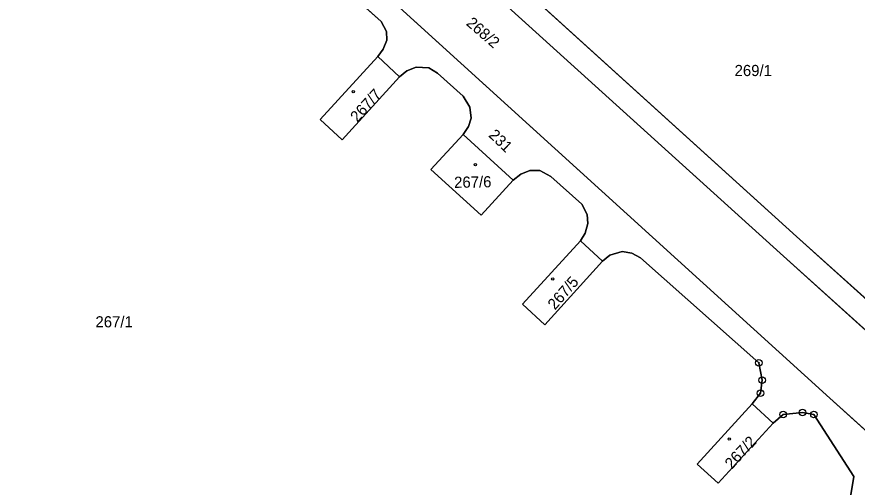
# Model space of a CAD drawing. Extents: x -689422 to -685210, y -987725 to -982160.
# Drawn here: x -685712.3 to -685584.3, y -986712.9 to -986641.1 of the extents above; entities that cross this region are included whole.
import ezdxf

# ---------------------------------------------------------------- set-up
doc = ezdxf.new("R2010")
doc.units = 0
for name, color, linetype in [('KN_Budovy', 7, 'Continuous'), ('KN_Hranice_parcel', 7, 'Continuous'), ('KN_Parcelni cisla', 7, 'Continuous'), ('KN_Polygon parcely', 7, 'Continuous'), ('KN_POZEMKY_OSTATNI PLOCHA', 7, 'Continuous'), ('KN_POZEMKY_ZASTAVENA PLOCHA', 7, 'Continuous'), ('KN_VYUZITI_17_ostatni plocha_ostatni komunikace', 7, 'Continuous'), ('KN_VYUZITI_23_ostatni plocha_manipulacni plocha', 7, 'Continuous'), ('KN_VYUZITI_26_ostatni plocha_jina plocha', 7, 'Continuous'), ('KN_Značky bodu BP', 7, 'Continuous'), ('KN_Značky budov', 7, 'Continuous')]:
    doc.layers.add(name, color=color, linetype=linetype)

msp = doc.modelspace()

# ---------------------------------------------------------------- linework, layer by layer
at = {"layer": 'KN_Budovy'}
for points in [[(-685657.35, -986647.21), (-685666.12, -986656.83), (-685662.78, -986659.9), (-685654.01, -986650.28)], [(-685644.34, -986659.1), (-685649.24, -986664.43), (-685641.58, -986671.41), (-685636.69, -986666.05)], [(-685626.47, -986675.31), (-685635.27, -986684.98), (-685631.9, -986688.1), (-685623.12, -986678.41)], [(-685605.48, -986712.29), (-685597.08, -986703.11), (-685600.28, -986700.18), (-685608.68, -986709.35)]]:
    msp.add_lwpolyline(points, close=True, dxfattribs=at)
at = {"layer": 'KN_Hranice_parcel'}
for p, q in [((-685657.35, -986647.21), (-685654.01, -986650.28)), ((-685644.34, -986659.1), (-685636.69, -986666.05)), ((-685626.47, -986675.31), (-685623.12, -986678.41)), ((-685600.28, -986700.18), (-685597.08, -986703.11))]:
    msp.add_line(p, q, dxfattribs=at)
for points in [[(-685685.47, -986595.53), (-685678.26, -986602.67), (-685658.26, -986620.82), (-685596.03, -986677.17), (-685570.4, -986700.37), (-685569.11, -986702.49), (-685569.13, -986703.94), (-685571.26, -986707.28), (-685574.01, -986709.32), (-685576.13, -986709.69), (-685577.92, -986708.87), (-685588.44, -986699.3), (-685623.2, -986667.73), (-685672.76, -986622.63), (-685688.24, -986608.57), (-685711.78, -986584.82)], [(-685589.43, -986626.56), (-685587.12, -986626.14), (-685585.15, -986626.14), (-685583.32, -986627.02), (-685569.98, -986639.11), (-685552.05, -986655.49), (-685539.49, -986666.96), (-685537.85, -986669.49), (-685537.5, -986672.45), (-685537.84, -986674.43), (-685538.68, -986676.24), (-685552.85, -986691.68), (-685555.9, -986694.26), (-685558.55, -986695.66), (-685562.65, -986696.93), (-685565.63, -986696.87), (-685570.23, -986694.89), (-685573.52, -986692.68), (-685593.54, -986674.63), (-685653.54, -986620.21), (-685654.88, -986617.53), (-685654.76, -986616.61), (-685653.81, -986614.64), (-685648.2, -986608.52)], [(-685674.72, -986631.37), (-685673.52, -986630.58), (-685672.13, -986630.13), (-685670.59, -986630.07), (-685669.22, -986630.68), (-685656.84, -986641.86), (-685655.99, -986643.4), (-685655.96, -986644.71), (-685656.53, -986646.07), (-685657.35, -986647.21)], [(-685654.01, -986650.28), (-685662.78, -986659.9), (-685666.12, -986656.83), (-685657.35, -986647.21)], [(-685654.01, -986650.28), (-685652.91, -986649.39), (-685651.49, -986648.8), (-685649.57, -986648.92), (-685648.22, -986649.76), (-685644.35, -986653.24), (-685643.29, -986654.91), (-685643.11, -986656.6), (-685643.51, -986657.89), (-685644.34, -986659.1)], [(-685636.69, -986666.05), (-685641.58, -986671.41), (-685649.24, -986664.43), (-685644.34, -986659.1)], [(-685636.69, -986666.05), (-685635.55, -986665.14), (-685634.17, -986664.56), (-685632.63, -986664.58), (-685630.99, -986665.49), (-685626.26, -986669.74), (-685625.43, -986671.3), (-685625.35, -986672.69), (-685625.72, -986674.16), (-685626.47, -986675.31)], [(-685623.12, -986678.41), (-685631.9, -986688.1), (-685635.27, -986684.98), (-685626.47, -986675.31)], [(-685623.12, -986678.41), (-685621.99, -986677.48), (-685620.11, -986676.93), (-685618.62, -986677.19), (-685617.31, -986677.92), (-685599.27, -986693.91), (-685598.77, -986696.56), (-685599.03, -986698.54), (-685600.28, -986700.18)], [(-685597.08, -986703.11), (-685605.48, -986712.29), (-685608.68, -986709.35), (-685600.28, -986700.18)], [(-685597.08, -986703.11), (-685595.56, -986701.81), (-685592.62, -986701.51), (-685590.88, -986701.81), (-685584.78, -986711.26), (-685586.01, -986718.59)]]:
    msp.add_lwpolyline(points, dxfattribs=at)
at = {"layer": 'KN_Polygon parcely'}
for points in [[(-685705.85, -986578.24), (-685711.78, -986584.82), (-685688.24, -986608.57), (-685672.76, -986622.63), (-685623.2, -986667.73), (-685588.44, -986699.3), (-685577.92, -986708.87), (-685576.13, -986709.69), (-685574.01, -986709.32), (-685571.26, -986707.28), (-685569.13, -986703.94), (-685569.11, -986702.49), (-685570.4, -986700.37), (-685596.03, -986677.17), (-685658.26, -986620.82), (-685678.26, -986602.67), (-685685.47, -986595.53), (-685685.85, -986595.94)], [(-685657.35, -986647.21), (-685666.12, -986656.83), (-685662.78, -986659.9), (-685654.01, -986650.28)], [(-685644.34, -986659.1), (-685649.24, -986664.43), (-685641.58, -986671.41), (-685636.69, -986666.05)], [(-685626.47, -986675.31), (-685635.27, -986684.98), (-685631.9, -986688.1), (-685623.12, -986678.41)], [(-685597.08, -986703.11), (-685600.28, -986700.18), (-685608.68, -986709.35), (-685605.48, -986712.29)]]:
    msp.add_lwpolyline(points, close=True, dxfattribs=at)
for points in [[(-685577.92, -986708.87), (-685588.44, -986699.3), (-685623.2, -986667.73), (-685672.76, -986622.63), (-685688.24, -986608.57), (-685711.78, -986584.82), (-685717.74, -986591.63)], [(-685573.52, -986692.68), (-685593.54, -986674.63), (-685653.54, -986620.21), (-685654.88, -986617.53), (-685654.76, -986616.61), (-685653.81, -986614.64), (-685648.2, -986608.52), (-685643.78, -986603.7), (-685641.15, -986602.43), (-685638.32, -986602.32), (-685643.28, -986597.84), (-685652.4, -986607.81), (-685655.78, -986609.87), (-685658.71, -986610.59), (-685661.68, -986610.49), (-685664.54, -986609.67), (-685667.05, -986608), (-685675.94, -986599.95), (-685682.9, -986592.81), (-685685.47, -986595.53), (-685678.26, -986602.67), (-685658.26, -986620.82), (-685596.03, -986677.17), (-685570.4, -986700.37)], [(-685653.54, -986620.21), (-685593.54, -986674.63), (-685573.52, -986692.68)], [(-685669.22, -986630.68), (-685656.84, -986641.86), (-685655.99, -986643.4), (-685655.96, -986644.71), (-685656.53, -986646.07), (-685657.35, -986647.21), (-685654.01, -986650.28), (-685652.91, -986649.39), (-685651.49, -986648.8), (-685649.57, -986648.92), (-685648.22, -986649.76), (-685644.35, -986653.24), (-685643.29, -986654.91), (-685643.11, -986656.6), (-685643.51, -986657.89), (-685644.34, -986659.1), (-685636.69, -986666.05), (-685635.55, -986665.14), (-685634.17, -986664.56), (-685632.63, -986664.58), (-685630.99, -986665.49), (-685626.26, -986669.74), (-685625.43, -986671.3), (-685625.35, -986672.69), (-685625.72, -986674.16), (-685626.47, -986675.31), (-685623.12, -986678.41), (-685621.99, -986677.48), (-685620.11, -986676.93), (-685618.62, -986677.19), (-685617.31, -986677.92), (-685599.27, -986693.91), (-685598.77, -986696.56), (-685599.03, -986698.54), (-685600.28, -986700.18), (-685597.08, -986703.11), (-685595.56, -986701.81), (-685592.62, -986701.51), (-685590.88, -986701.81), (-685584.78, -986711.26), (-685586.01, -986718.59)], [(-685586.01, -986718.59), (-685584.78, -986711.26), (-685590.88, -986701.81), (-685592.62, -986701.51), (-685595.56, -986701.81), (-685597.08, -986703.11), (-685605.48, -986712.29), (-685608.68, -986709.35), (-685600.28, -986700.18), (-685599.03, -986698.54), (-685598.77, -986696.56), (-685599.27, -986693.91), (-685617.31, -986677.92), (-685618.62, -986677.19), (-685620.11, -986676.93), (-685621.99, -986677.48), (-685623.12, -986678.41), (-685631.9, -986688.1), (-685635.27, -986684.98), (-685626.47, -986675.31), (-685625.72, -986674.16), (-685625.35, -986672.69), (-685625.43, -986671.3), (-685626.26, -986669.74), (-685630.99, -986665.49), (-685632.63, -986664.58), (-685634.17, -986664.56), (-685635.55, -986665.14), (-685636.69, -986666.05), (-685641.58, -986671.41), (-685649.24, -986664.43), (-685644.34, -986659.1), (-685643.51, -986657.89), (-685643.11, -986656.6), (-685643.29, -986654.91), (-685644.35, -986653.24), (-685648.22, -986649.76), (-685649.57, -986648.92), (-685651.49, -986648.8), (-685652.91, -986649.39), (-685654.01, -986650.28), (-685662.78, -986659.9), (-685666.12, -986656.83), (-685657.35, -986647.21), (-685656.53, -986646.07), (-685655.96, -986644.71), (-685655.99, -986643.4), (-685656.84, -986641.86), (-685669.22, -986630.68)]]:
    msp.add_lwpolyline(points, dxfattribs=at)
at = {"layer": 'KN_POZEMKY_OSTATNI PLOCHA'}
for p, q in [((-685593.54, -986674.63), (-685653.54, -986620.21)), ((-685653.54, -986620.21), (-685593.54, -986674.63)), ((-685658.26, -986620.82), (-685596.03, -986677.17)), ((-685596.03, -986677.17), (-685658.26, -986620.82)), ((-685623.2, -986667.73), (-685672.76, -986622.63)), ((-685672.76, -986622.63), (-685623.2, -986667.73)), ((-685656.84, -986641.86), (-685669.22, -986630.68)), ((-685669.22, -986630.68), (-685656.84, -986641.86)), ((-685655.99, -986643.4), (-685656.84, -986641.86)), ((-685656.84, -986641.86), (-685655.99, -986643.4)), ((-685655.96, -986644.71), (-685655.99, -986643.4)), ((-685655.99, -986643.4), (-685655.96, -986644.71)), ((-685656.53, -986646.07), (-685655.96, -986644.71)), ((-685655.96, -986644.71), (-685656.53, -986646.07)), ((-685657.35, -986647.21), (-685656.53, -986646.07)), ((-685656.53, -986646.07), (-685657.35, -986647.21)), ((-685657.35, -986647.21), (-685666.12, -986656.83)), ((-685654.01, -986650.28), (-685657.35, -986647.21)), ((-685652.91, -986649.39), (-685654.01, -986650.28)), ((-685654.01, -986650.28), (-685652.91, -986649.39)), ((-685651.49, -986648.8), (-685652.91, -986649.39)), ((-685652.91, -986649.39), (-685651.49, -986648.8)), ((-685649.57, -986648.92), (-685651.49, -986648.8)), ((-685651.49, -986648.8), (-685649.57, -986648.92)), ((-685648.22, -986649.76), (-685649.57, -986648.92)), ((-685649.57, -986648.92), (-685648.22, -986649.76)), ((-685662.78, -986659.9), (-685654.01, -986650.28)), ((-685644.35, -986653.24), (-685648.22, -986649.76)), ((-685648.22, -986649.76), (-685644.35, -986653.24)), ((-685643.29, -986654.91), (-685644.35, -986653.24)), ((-685644.35, -986653.24), (-685643.29, -986654.91)), ((-685643.11, -986656.6), (-685643.29, -986654.91)), ((-685643.29, -986654.91), (-685643.11, -986656.6)), ((-685666.12, -986656.83), (-685662.78, -986659.9)), ((-685643.51, -986657.89), (-685643.11, -986656.6)), ((-685643.11, -986656.6), (-685643.51, -986657.89)), ((-685644.34, -986659.1), (-685643.51, -986657.89)), ((-685643.51, -986657.89), (-685644.34, -986659.1)), ((-685644.34, -986659.1), (-685649.24, -986664.43)), ((-685636.69, -986666.05), (-685644.34, -986659.1)), ((-685649.24, -986664.43), (-685641.58, -986671.41)), ((-685634.17, -986664.56), (-685635.55, -986665.14)), ((-685635.55, -986665.14), (-685634.17, -986664.56)), ((-685632.63, -986664.58), (-685634.17, -986664.56)), ((-685634.17, -986664.56), (-685632.63, -986664.58)), ((-685630.99, -986665.49), (-685632.63, -986664.58)), ((-685632.63, -986664.58), (-685630.99, -986665.49)), ((-685641.58, -986671.41), (-685636.69, -986666.05)), ((-685635.55, -986665.14), (-685636.69, -986666.05)), ((-685636.69, -986666.05), (-685635.55, -986665.14)), ((-685626.26, -986669.74), (-685630.99, -986665.49)), ((-685630.99, -986665.49), (-685626.26, -986669.74)), ((-685588.44, -986699.3), (-685623.2, -986667.73)), ((-685623.2, -986667.73), (-685588.44, -986699.3)), ((-685625.43, -986671.3), (-685626.26, -986669.74)), ((-685626.26, -986669.74), (-685625.43, -986671.3)), ((-685625.35, -986672.69), (-685625.43, -986671.3)), ((-685625.43, -986671.3), (-685625.35, -986672.69)), ((-685625.72, -986674.16), (-685625.35, -986672.69)), ((-685625.35, -986672.69), (-685625.72, -986674.16)), ((-685626.47, -986675.31), (-685635.27, -986684.98)), ((-685626.47, -986675.31), (-685625.72, -986674.16)), ((-685625.72, -986674.16), (-685626.47, -986675.31)), ((-685623.12, -986678.41), (-685626.47, -986675.31)), ((-685573.52, -986692.68), (-685593.54, -986674.63)), ((-685593.54, -986674.63), (-685573.52, -986692.68)), ((-685621.99, -986677.48), (-685623.12, -986678.41)), ((-685623.12, -986678.41), (-685621.99, -986677.48)), ((-685620.11, -986676.93), (-685621.99, -986677.48)), ((-685621.99, -986677.48), (-685620.11, -986676.93)), ((-685618.62, -986677.19), (-685620.11, -986676.93)), ((-685620.11, -986676.93), (-685618.62, -986677.19)), ((-685617.31, -986677.92), (-685618.62, -986677.19)), ((-685618.62, -986677.19), (-685617.31, -986677.92)), ((-685596.03, -986677.17), (-685570.4, -986700.37)), ((-685570.4, -986700.37), (-685596.03, -986677.17)), ((-685631.9, -986688.1), (-685623.12, -986678.41)), ((-685599.27, -986693.91), (-685617.31, -986677.92)), ((-685617.31, -986677.92), (-685599.27, -986693.91)), ((-685635.27, -986684.98), (-685631.9, -986688.1)), ((-685598.77, -986696.56), (-685599.27, -986693.91)), ((-685599.27, -986693.91), (-685598.77, -986696.56)), ((-685599.03, -986698.54), (-685598.77, -986696.56)), ((-685598.77, -986696.56), (-685599.03, -986698.54)), ((-685600.28, -986700.18), (-685599.03, -986698.54)), ((-685599.03, -986698.54), (-685600.28, -986700.18)), ((-685577.92, -986708.87), (-685588.44, -986699.3)), ((-685588.44, -986699.3), (-685577.92, -986708.87)), ((-685600.28, -986700.18), (-685608.68, -986709.35)), ((-685597.08, -986703.11), (-685600.28, -986700.18)), ((-685595.56, -986701.81), (-685597.08, -986703.11)), ((-685597.08, -986703.11), (-685595.56, -986701.81)), ((-685592.62, -986701.51), (-685595.56, -986701.81)), ((-685595.56, -986701.81), (-685592.62, -986701.51)), ((-685590.88, -986701.81), (-685592.62, -986701.51)), ((-685592.62, -986701.51), (-685590.88, -986701.81)), ((-685584.78, -986711.26), (-685590.88, -986701.81)), ((-685590.88, -986701.81), (-685584.78, -986711.26)), ((-685605.48, -986712.29), (-685597.08, -986703.11)), ((-685608.68, -986709.35), (-685605.48, -986712.29)), ((-685586.01, -986718.59), (-685584.78, -986711.26)), ((-685584.78, -986711.26), (-685586.01, -986718.59))]:
    msp.add_line(p, q, dxfattribs=at)
at = {"layer": 'KN_POZEMKY_ZASTAVENA PLOCHA'}
for p, q in [((-685666.12, -986656.83), (-685657.35, -986647.21)), ((-685657.35, -986647.21), (-685654.01, -986650.28)), ((-685654.01, -986650.28), (-685662.78, -986659.9)), ((-685662.78, -986659.9), (-685666.12, -986656.83)), ((-685649.24, -986664.43), (-685644.34, -986659.1)), ((-685644.34, -986659.1), (-685636.69, -986666.05)), ((-685641.58, -986671.41), (-685649.24, -986664.43)), ((-685636.69, -986666.05), (-685641.58, -986671.41)), ((-685635.27, -986684.98), (-685626.47, -986675.31)), ((-685626.47, -986675.31), (-685623.12, -986678.41)), ((-685623.12, -986678.41), (-685631.9, -986688.1)), ((-685631.9, -986688.1), (-685635.27, -986684.98)), ((-685608.68, -986709.35), (-685600.28, -986700.18)), ((-685600.28, -986700.18), (-685597.08, -986703.11)), ((-685597.08, -986703.11), (-685605.48, -986712.29)), ((-685605.48, -986712.29), (-685608.68, -986709.35))]:
    msp.add_line(p, q, dxfattribs=at)
at = {"layer": 'KN_VYUZITI_17_ostatni plocha_ostatni komunikace'}
for p, q in [((-685653.54, -986620.21), (-685593.54, -986674.63)), ((-685596.03, -986677.17), (-685658.26, -986620.82)), ((-685672.76, -986622.63), (-685623.2, -986667.73)), ((-685656.84, -986641.86), (-685669.22, -986630.68)), ((-685655.99, -986643.4), (-685656.84, -986641.86)), ((-685655.96, -986644.71), (-685655.99, -986643.4)), ((-685656.53, -986646.07), (-685655.96, -986644.71)), ((-685657.35, -986647.21), (-685656.53, -986646.07)), ((-685654.01, -986650.28), (-685657.35, -986647.21)), ((-685652.91, -986649.39), (-685654.01, -986650.28)), ((-685651.49, -986648.8), (-685652.91, -986649.39)), ((-685649.57, -986648.92), (-685651.49, -986648.8)), ((-685648.22, -986649.76), (-685649.57, -986648.92)), ((-685644.35, -986653.24), (-685648.22, -986649.76)), ((-685643.29, -986654.91), (-685644.35, -986653.24)), ((-685643.11, -986656.6), (-685643.29, -986654.91)), ((-685643.51, -986657.89), (-685643.11, -986656.6)), ((-685644.34, -986659.1), (-685643.51, -986657.89)), ((-685636.69, -986666.05), (-685644.34, -986659.1)), ((-685634.17, -986664.56), (-685635.55, -986665.14)), ((-685632.63, -986664.58), (-685634.17, -986664.56)), ((-685630.99, -986665.49), (-685632.63, -986664.58)), ((-685635.55, -986665.14), (-685636.69, -986666.05)), ((-685626.26, -986669.74), (-685630.99, -986665.49)), ((-685623.2, -986667.73), (-685588.44, -986699.3)), ((-685625.43, -986671.3), (-685626.26, -986669.74)), ((-685625.35, -986672.69), (-685625.43, -986671.3)), ((-685625.72, -986674.16), (-685625.35, -986672.69)), ((-685626.47, -986675.31), (-685625.72, -986674.16)), ((-685623.12, -986678.41), (-685626.47, -986675.31)), ((-685593.54, -986674.63), (-685573.52, -986692.68)), ((-685621.99, -986677.48), (-685623.12, -986678.41)), ((-685620.11, -986676.93), (-685621.99, -986677.48)), ((-685618.62, -986677.19), (-685620.11, -986676.93)), ((-685617.31, -986677.92), (-685618.62, -986677.19)), ((-685570.4, -986700.37), (-685596.03, -986677.17)), ((-685599.27, -986693.91), (-685617.31, -986677.92)), ((-685598.77, -986696.56), (-685599.27, -986693.91)), ((-685599.03, -986698.54), (-685598.77, -986696.56)), ((-685600.28, -986700.18), (-685599.03, -986698.54)), ((-685588.44, -986699.3), (-685577.92, -986708.87)), ((-685597.08, -986703.11), (-685600.28, -986700.18)), ((-685595.56, -986701.81), (-685597.08, -986703.11)), ((-685592.62, -986701.51), (-685595.56, -986701.81)), ((-685590.88, -986701.81), (-685592.62, -986701.51)), ((-685584.78, -986711.26), (-685590.88, -986701.81)), ((-685586.01, -986718.59), (-685584.78, -986711.26))]:
    msp.add_line(p, q, dxfattribs=at)
at = {"layer": 'KN_VYUZITI_23_ostatni plocha_manipulacni plocha'}
for p, q in [((-685593.54, -986674.63), (-685653.54, -986620.21)), ((-685669.22, -986630.68), (-685656.84, -986641.86)), ((-685656.84, -986641.86), (-685655.99, -986643.4)), ((-685655.99, -986643.4), (-685655.96, -986644.71)), ((-685655.96, -986644.71), (-685656.53, -986646.07)), ((-685656.53, -986646.07), (-685657.35, -986647.21)), ((-685657.35, -986647.21), (-685666.12, -986656.83)), ((-685654.01, -986650.28), (-685652.91, -986649.39)), ((-685652.91, -986649.39), (-685651.49, -986648.8)), ((-685651.49, -986648.8), (-685649.57, -986648.92)), ((-685649.57, -986648.92), (-685648.22, -986649.76)), ((-685662.78, -986659.9), (-685654.01, -986650.28)), ((-685648.22, -986649.76), (-685644.35, -986653.24)), ((-685644.35, -986653.24), (-685643.29, -986654.91)), ((-685643.29, -986654.91), (-685643.11, -986656.6)), ((-685666.12, -986656.83), (-685662.78, -986659.9)), ((-685643.11, -986656.6), (-685643.51, -986657.89)), ((-685643.51, -986657.89), (-685644.34, -986659.1)), ((-685644.34, -986659.1), (-685649.24, -986664.43)), ((-685649.24, -986664.43), (-685641.58, -986671.41)), ((-685635.55, -986665.14), (-685634.17, -986664.56)), ((-685634.17, -986664.56), (-685632.63, -986664.58)), ((-685632.63, -986664.58), (-685630.99, -986665.49)), ((-685641.58, -986671.41), (-685636.69, -986666.05)), ((-685636.69, -986666.05), (-685635.55, -986665.14)), ((-685630.99, -986665.49), (-685626.26, -986669.74)), ((-685626.26, -986669.74), (-685625.43, -986671.3)), ((-685625.43, -986671.3), (-685625.35, -986672.69)), ((-685625.35, -986672.69), (-685625.72, -986674.16)), ((-685626.47, -986675.31), (-685635.27, -986684.98)), ((-685625.72, -986674.16), (-685626.47, -986675.31)), ((-685573.52, -986692.68), (-685593.54, -986674.63)), ((-685623.12, -986678.41), (-685621.99, -986677.48)), ((-685621.99, -986677.48), (-685620.11, -986676.93)), ((-685620.11, -986676.93), (-685618.62, -986677.19)), ((-685618.62, -986677.19), (-685617.31, -986677.92)), ((-685631.9, -986688.1), (-685623.12, -986678.41)), ((-685617.31, -986677.92), (-685599.27, -986693.91)), ((-685635.27, -986684.98), (-685631.9, -986688.1)), ((-685599.27, -986693.91), (-685598.77, -986696.56)), ((-685598.77, -986696.56), (-685599.03, -986698.54)), ((-685599.03, -986698.54), (-685600.28, -986700.18)), ((-685600.28, -986700.18), (-685608.68, -986709.35)), ((-685597.08, -986703.11), (-685595.56, -986701.81)), ((-685595.56, -986701.81), (-685592.62, -986701.51)), ((-685592.62, -986701.51), (-685590.88, -986701.81)), ((-685590.88, -986701.81), (-685584.78, -986711.26)), ((-685605.48, -986712.29), (-685597.08, -986703.11)), ((-685608.68, -986709.35), (-685605.48, -986712.29)), ((-685584.78, -986711.26), (-685586.01, -986718.59))]:
    msp.add_line(p, q, dxfattribs=at)
at = {"layer": 'KN_VYUZITI_26_ostatni plocha_jina plocha'}
for p, q in [((-685658.26, -986620.82), (-685596.03, -986677.17)), ((-685623.2, -986667.73), (-685672.76, -986622.63)), ((-685588.44, -986699.3), (-685623.2, -986667.73)), ((-685596.03, -986677.17), (-685570.4, -986700.37)), ((-685577.92, -986708.87), (-685588.44, -986699.3))]:
    msp.add_line(p, q, dxfattribs=at)
at = {"layer": 'KN_Značky bodu BP'}
for centre, radius in [((-685599.27, -986693.91), 0.5), ((-685599.27, -986693.91), 0.0303), ((-685598.77, -986696.56), 0.5), ((-685598.77, -986696.56), 0.0303), ((-685599.03, -986698.54), 0.5), ((-685599.03, -986698.54), 0.0303), ((-685595.56, -986701.81), 0.5), ((-685595.56, -986701.81), 0.0303), ((-685592.62, -986701.51), 0.5), ((-685592.62, -986701.51), 0.0303), ((-685590.88, -986701.81), 0.5), ((-685590.88, -986701.81), 0.0303)]:
    msp.add_circle(centre, radius, dxfattribs=at)
at = {"layer": 'KN_Značky budov'}
for centre in [(-685661.08, -986652.55), (-685642.46, -986663.71), (-685630.67, -986681.12), (-685603.78, -986705.54)]:
    msp.add_circle(centre, 0.175, dxfattribs=at)

# ---------------------------------------------------------------- texts
at = {"layer": 'KN_Parcelni cisla'}
for s, rotation, p in [('268/2', 319, (-685643.98, -986642.3)), ('267/7', 48, (-685660.44, -986657.33)), ('231', 316, (-685640.56, -986659.32)), ('267/6', 1, (-685645.69, -986667.24)), ('267/5', 49, (-685630.34, -986685.95)), ('267/2', 47, (-685603.4, -986710.23))]:
    msp.add_text(s, height=1.7, rotation=rotation, dxfattribs=at).set_placement(p)
for s, p in [('269/1', (-685602.97, -986650.18)), ('267/1', (-685700.35, -986688.51))]:
    msp.add_text(s, height=1.7, dxfattribs=at).set_placement(p)

doc.saveas('drawing.dxf')
